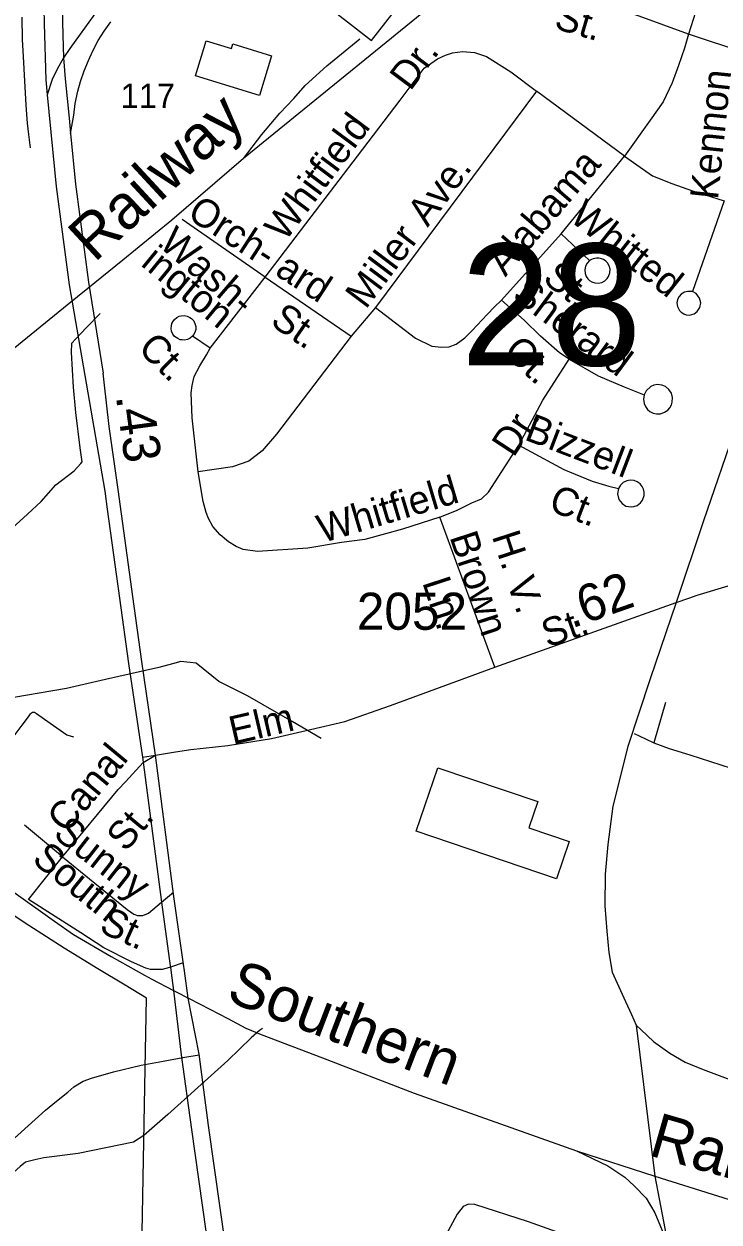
# Model space of a CAD drawing. Extents: x 2206922 to 2357709, y 510027 to 673830.
# Drawn here: x 2293789 to 2296133, y 592281 to 596320 of the extents above; entities that cross this region are included whole.
import ezdxf

# ---------------------------------------------------------------- set-up
doc = ezdxf.new("R2010")
doc.units = 0
for name, color, linetype in [('Exist Boundary Political City Limit New', 7, 'Continuous'), ('Exist Cultural Warehouse Building Footprint', 7, 'Continuous'), ('Exist Hydrographic Misc Water Feature', 7, 'Continuous'), ('Exist Railroad Mainline', 7, 'Continuous'), ('Exist Railroad Mainline Label', 7, 'Continuous'), ('Exist Railroad Siding', 7, 'Continuous'), ('Exist Road Non-System Type 51', 7, 'Continuous'), ('Exist Road Non-System Type 51 Label', 7, 'Continuous'), ('Exist Road Primary NC UnDivided 4 Lane Attributed', 7, 'Continuous'), ('Exist Road Primary US Divided Attributed', 7, 'Continuous'), ('Exist Road Primary US Label', 7, 'Continuous'), ('Exist Road Primary US Mileage Tenths English Label', 7, 'Continuous'), ('Exist Road Secondary Mileage Hundredths English Label', 7, 'Continuous'), ('Exist Road Secondary Structure Standard Bridge Number Label', 7, 'Continuous'), ('Exist Road Secondary Type 51 Attributed', 7, 'Continuous'), ('Exist Road Secondary Type 51 Label', 7, 'Continuous'), ('Exist Road Secondary Type 51 Number Label', 7, 'Continuous'), ('Map Preparation Boundary City Limit Buffer Line', 7, 'Continuous')]:
    doc.layers.add(name, color=color, linetype=linetype)

msp = doc.modelspace()

# ---------------------------------------------------------------- linework, layer by layer
at = {"layer": 'Exist Boundary Political City Limit New'}
msp.add_lwpolyline([(2294167.5, 591138.2), (2294197.5, 592798.4), (2294201.8, 593035.2), (2294130.2, 593079.2), (2294038.5, 593133.8), (2293924, 593204), (2293805.2, 593280.1), (2293698.2, 593350.5)], dxfattribs=at)
at = {"layer": 'Exist Cultural Warehouse Building Footprint'}
for p, q in [((2294642.7, 596512.1), (2294961.3, 596264.2)), ((2294961.3, 596264.2), (2295057.4, 596387.6)), ((2294367.8, 596144.3), (2294403.8, 596262.7)), ((2294403.8, 596262.7), (2294488.4, 596236.9)), ((2294488.4, 596236.9), (2294493, 596252.2)), ((2294493, 596252.2), (2294623.5, 596212.5)), ((2294623.5, 596212.5), (2294582.9, 596078.9)), ((2294582.9, 596078.9), (2294367.8, 596144.3)), ((2295111.9, 593598.3), (2295184.6, 593812.3)), ((2295184.6, 593812.3), (2295521.9, 593697.8)), ((2295521.9, 593697.8), (2295491.9, 593609.4)), ((2295491.9, 593609.4), (2295627.7, 593563.3)), ((2295585, 593437.7), (2295111.9, 593598.3)), ((2295627.7, 593563.3), (2295585, 593437.7))]:
    msp.add_line(p, q, dxfattribs=at)
at = {"layer": 'Exist Hydrographic Misc Water Feature'}
for points in [[(2294791.6, 593911.1), (2294693.2, 593968.1), (2294542.7, 594054.4), (2294446.3, 594103.4), (2294369.8, 594164.8), (2294317.5, 594170.2), (2294289.8, 594162.2), (2294243.5, 594149.7), (2294063.9, 594109.9), (2293932.6, 594079), (2293707.3, 594040.7)], [(2294593.3, 592933.6), (2294583.5, 592925.8), (2294555.6, 592901.2), (2294476, 592824.7), (2294273.6, 592643.1), (2294192.6, 592572.2), (2294158.8, 592549.7), (2293971.4, 592512.2), (2293855.9, 592497.2), (2293825.4, 592490.8), (2293794, 592482.6), (2293775.8, 592468.3), (2293653.1, 592359.4), (2293579.9, 592304.8), (2293557.6, 592288.3), (2293534, 592254.1)]]:
    msp.add_lwpolyline(points, dxfattribs=at)
at = {"layer": 'Exist Railroad Mainline'}
for p, q in [((2295606.5, 596741.8), (2294529.3, 595866.2)), ((2295854.1, 592944.1), (2295916.7, 592435.2)), ((2295652.1, 592520.5), (2295916.7, 592435.2)), ((2295916.7, 592435.2), (2295960.8, 592205.6))]:
    msp.add_line(p, q, dxfattribs=at)
for points in [[(2297078.1, 597552.3), (2296908, 597056.4), (2296582, 596105.4), (2296419.8, 595632.1), (2296080.1, 594641.3), (2295988.2, 594369.4)], [(2294529.3, 595866.2), (2294287.4, 595658), (2294121.8, 595523.4), (2294051.2, 595466)], [(2294051.2, 595466), (2294027.8, 595447), (2294004.5, 595428)], [(2294004.5, 595428), (2293934.2, 595371), (2293162.7, 594743.9), (2293013.8, 594628.6), (2292958.3, 594592.2), (2292880.5, 594553.3), (2292785, 594514.5), (2292693.3, 594491.6), (2292643.5, 594487.2), (2292601.3, 594488.8), (2292551.4, 594494.3), (2292489.2, 594509.7), (2292417, 594539), (2292344.7, 594574.2), (2292286.5, 594609.8), (2292191.8, 594668.5), (2292188, 594670.8)], [(2292188, 594670.8), (2292210.4, 594650.9), (2292337, 594538.2), (2292474.1, 594417.7), (2292601, 594314.9), (2292762.3, 594176.5), (2292923.3, 594044.1), (2293009.8, 593968.6), (2293029.2, 593951.7), (2293086.6, 593901.6), (2293205.5, 593800.8), (2293286, 593737.6), (2293453, 593615.2), (2293600, 593506.7), (2293755, 593392.2), (2293892, 593295.4), (2293956.2, 593250.2), (2294082.9, 593175.4), (2294195.5, 593112.5), (2294220, 593099.7), (2294293.7, 593061.2)], [(2295988.2, 594369.4), (2295901.2, 594111.9), (2295825.4, 593883.4), (2295775.1, 593683), (2295758.5, 593552.8), (2295749.5, 593452.8), (2295748.3, 593346.9), (2295755.2, 593261), (2295761.9, 593189.1), (2295772.6, 593123.3), (2295817.3, 593023.8), (2295837.8, 592980), (2295854.1, 592944.1)], [(2294293.7, 593061.2), (2294318.2, 593048.5), (2294342.6, 593035.7)], [(2294342.6, 593035.7), (2294346.1, 593033.9), (2294416.2, 592998), (2294476.7, 592967.1), (2294536.7, 592933.9), (2294589, 592912.5), (2294795.6, 592834.3), (2295104.5, 592715.3), (2295652.1, 592520.5)], [(2295916.7, 592435.2), (2296436, 592272.2), (2296562.3, 592231.2), (2296581.3, 592226.9)]]:
    msp.add_lwpolyline(points, dxfattribs=at)
at = {"layer": 'Exist Railroad Siding'}
for points in [[(2294529.3, 595866.2), (2294590.6, 595946.7), (2294651.8, 596019.2), (2294699.4, 596067.7), (2294736.9, 596112.1), (2294810.2, 596178.6), (2294921.4, 596269.7)], [(2295854.1, 592944.1), (2295870.1, 592928.4), (2295912.4, 592888.9), (2295966.8, 592849.4), (2296019, 592819.8), (2296079.3, 592794.4), (2296340, 592697)], [(2295652.1, 592520.5), (2295758.4, 592469.6), (2295814.8, 592432.1), (2295847, 592402.4), (2295887.4, 592360.8), (2295916, 592311.3), (2295960.8, 592205.6)]]:
    msp.add_lwpolyline(points, dxfattribs=at)
at = {"layer": 'Exist Road Non-System Type 51'}
for p, q in [((2296182.7, 596773.1), (2296030.6, 596285.4)), ((2296245.5, 596213.7), (2296030.6, 596285.4)), ((2295517.8, 596093.2), (2294974.9, 595364)), ((2295813.7, 595874.1), (2295517.8, 596093.2)), ((2295600.9, 595612.3), (2295813.7, 595874.1)), ((2296150, 595723.4), (2296043.5, 595417.2)), ((2294602.2, 595465.8), (2294321.9, 595660.1)), ((2295399.5, 595387.9), (2295600.9, 595612.3)), ((2295600.9, 595612.3), (2295696.4, 595521.9)), ((2294417.4, 595226.9), (2294602.2, 595465.8)), ((2294602.2, 595465.8), (2294892.8, 595267.4)), ((2294000.2, 595296.2), (2294045.7, 595343.9)), ((2294974.9, 595364), (2294892.8, 595267.4)), ((2294417.4, 595226.9), (2294357.8, 595267.1)), ((2295376.7, 594151), (2295191.8, 594656.7)), ((2295952.2, 594031.9), (2295913.2, 593896.2)), ((2294190.8, 593830), (2294232.8, 593854.9)), ((2294130.9, 593765.1), (2294190.8, 593830)), ((2293919.1, 593511.5), (2293790.3, 593618.3)), ((2294252.3, 593358.4), (2294293, 593392.6)), ((2294326.2, 593154.4), (2294282.9, 593139.6)), ((2294258.3, 592822.8), (2294325, 592834.8)), ((2294325, 592834.8), (2294379.7, 592844.7)), ((2293899.1, 592688.3), (2293936.3, 592718.8))]:
    msp.add_line(p, q, dxfattribs=at)
for points in [[(2296030.6, 596285.4), (2295863.5, 596346.2), (2295718.7, 596394.5), (2295637.7, 596424.1), (2295533.4, 596463)], [(2296030.6, 596285.4), (2296016.1, 596237.6), (2295996.4, 596179.4), (2295974.6, 596121.3), (2295944.5, 596056.9), (2295900.9, 595995.6), (2295813.7, 595874.1)], [(2294602.2, 595465.8), (2294790.1, 595712), (2294913.6, 595874.1), (2295057.9, 596062.1), (2295138.9, 596170.1), (2295183.5, 596202.3), (2295210.5, 596214.8), (2295234.4, 596222), (2295267.6, 596226.2), (2295308.1, 596223.1), (2295348.6, 596209.6), (2295430.6, 596157.6), (2295517.8, 596093.2)], [(2295813.7, 595874.1), (2295909.2, 595807.2), (2295973.5, 595781.9), (2296043.1, 595756.7), (2296150, 595723.4)], [(2295696.4, 595521.9), (2295688.5, 595512.7), (2295682.8, 595502.7), (2295680.6, 595491.1), (2295681.4, 595478.7), (2295684.9, 595468.7), (2295690.6, 595460), (2295696.6, 595454.3), (2295704.4, 595449.8), (2295713.7, 595446.4), (2295725.8, 595445.5), (2295737.6, 595448.1), (2295747.6, 595453.6), (2295755.7, 595461.2), (2295760.2, 595468.3), (2295764.7, 595480.6), (2295765.4, 595492.5), (2295762.4, 595504.6), (2295756.6, 595513.9), (2295751.2, 595519.5), (2295743.1, 595525.5), (2295736.3, 595528.3), (2295728.1, 595530.2), (2295720.2, 595530), (2295709.1, 595528.3), (2295702.5, 595525.2), (2295696.4, 595521.9)], [(2296043.5, 595417.2), (2296028, 595418.1), (2296016.5, 595415.9), (2296005.3, 595409), (2295998.1, 595400.7), (2295992.8, 595390.6), (2295990.9, 595379.4), (2295992.5, 595367.4), (2295999.5, 595353.8), (2296005.3, 595347.4), (2296014.1, 595341.9), (2296022.6, 595338.7), (2296033.6, 595337.9), (2296049.6, 595342.4), (2296059.4, 595350.1), (2296068.5, 595363.4), (2296071.2, 595378.9), (2296067.7, 595395.3), (2296055.6, 595411.4), (2296043.5, 595417.2)], [(2294974.9, 595364), (2295109.8, 595260.2), (2295164.8, 595233.2), (2295197, 595230), (2295223, 595231.1), (2295246.8, 595240.4), (2295275.9, 595261.2), (2295300.8, 595286.1), (2295350.7, 595340.2), (2295375.6, 595366.1), (2295399.5, 595387.9)], [(2295627.8, 595189.5), (2295595.1, 595211.4), (2295531.3, 595267.4), (2295476.3, 595321.5), (2295399.5, 595387.9)], [(2294357.8, 595267.1), (2294349.9, 595260.2), (2294340.5, 595255.7), (2294330.8, 595253.5), (2294322.1, 595254.2), (2294315.4, 595255.2), (2294307.7, 595258.7), (2294296.6, 595265.9), (2294291.1, 595273.3), (2294286.9, 595283.5), (2294285.1, 595292.9), (2294285.9, 595302.1), (2294288.1, 595310), (2294291.3, 595315.7), (2294296.6, 595323.7), (2294304, 595329.9), (2294312.7, 595334.1), (2294319.4, 595336.1), (2294329.1, 595336.8), (2294339, 595334.8), (2294348.2, 595330.4), (2294354.4, 595326.4), (2294361.6, 595318.7), (2294366.5, 595306.3), (2294368, 595299.6), (2294368, 595289.4), (2294366.8, 595283), (2294362, 595272.7), (2294357.8, 595267.1)], [(2293980.3, 594837.4), (2293985.4, 594843), (2293978.4, 594890.9), (2293964.3, 595009.2), (2293955.9, 595095.1), (2293948.8, 595212), (2293950.2, 595243), (2293962.9, 595257.1), (2294000.2, 595296.2)], [(2294892.8, 595267.4), (2294640.6, 594937.1), (2294592.3, 594881), (2294547.1, 594845.2), (2294492.6, 594826.5), (2294375.9, 594809.4)], [(2294375.9, 594809.4), (2294355.6, 594991.7), (2294352.5, 595075.8), (2294355.6, 595100.7), (2294363.4, 595131.4), (2294382.1, 595166.7), (2294404.9, 595204.1), (2294417.4, 595226.9)], [(2295458.1, 594899.7), (2295539.1, 595050.9), (2295627.8, 595189.5)], [(2295627.8, 595189.5), (2295725.9, 595133.4), (2295813.1, 595096.1), (2295880.1, 595069.6)], [(2295880.1, 595069.6), (2295878.1, 595054.3), (2295880.4, 595040.2), (2295885, 595029.6), (2295892.2, 595020.1), (2295900, 595013.2), (2295910.6, 595008), (2295922.1, 595005.4), (2295936.2, 595005.1), (2295949.2, 595010.6), (2295960.7, 595018.1), (2295967.3, 595025.8), (2295972.8, 595035.3), (2295975.4, 595044.5), (2295976.5, 595059.8), (2295972.2, 595074.7), (2295964.2, 595087.4), (2295952.8, 595097.5), (2295939.7, 595102.1), (2295925.6, 595103.8), (2295913.5, 595101.5), (2295903.4, 595097.5), (2295886.9, 595083), (2295880.1, 595069.6)], [(2295191.8, 594656.7), (2295249.4, 594680), (2295299.3, 594705), (2295332, 594719), (2295355.3, 594740.8), (2295458.1, 594899.7)], [(2295458.1, 594899.7), (2295609.2, 594817.2), (2295705, 594777.7), (2295761.8, 594761.1), (2295794.5, 594753.3)], [(2293724.6, 594597.6), (2293800.3, 594667.2), (2293847.3, 594710.2), (2293896.4, 594765.5), (2293957.8, 594812.5), (2293980.3, 594837.4)], [(2295191.8, 594656.7), (2295065.7, 594616.2), (2294938, 594581.9), (2294860.1, 594571), (2294746.5, 594552.3), (2294576.7, 594541.4), (2294528.5, 594547.6), (2294505.1, 594558.5), (2294478.6, 594574.1), (2294450.6, 594597.5), (2294425.7, 594625.5), (2294411.7, 594652), (2294403.9, 594672.3), (2294393, 594709.7), (2294375.9, 594809.4)], [(2295794.5, 594753.3), (2295791.1, 594735.6), (2295795.4, 594716.4), (2295806.1, 594703), (2295819.1, 594693.6), (2295836.8, 594691.5), (2295845.9, 594692.6), (2295856.8, 594696.4), (2295868.1, 594704.7), (2295875.2, 594714), (2295880.4, 594730.4), (2295880.1, 594740.8), (2295878.2, 594751.2), (2295873.5, 594760.5), (2295866.7, 594769.3), (2295857.4, 594775.9), (2295846.7, 594780.3), (2295833.5, 594781.4), (2295822.3, 594779.2), (2295810.2, 594773.4), (2295800.4, 594764.4), (2295794.5, 594753.3)], [(2293668.7, 593793.3), (2293719.2, 593869.7), (2293783.3, 593955.7), (2293803.7, 593984.3), (2293810.5, 593993.9), (2293814.1, 593997.4), (2293817.3, 593999.3), (2293824.1, 593999), (2293831.2, 593994.9), (2293877.3, 593962.5), (2293933.3, 593922.9), (2293956.4, 593916.1)], [(2295846.9, 593927.5), (2295885.1, 593909.9), (2295913.2, 593896.2)], [(2295913.2, 593896.2), (2295965.2, 593877.2), (2296034.8, 593855.5), (2296243.8, 593787.9), (2297066.7, 593509.1)], [(2293919.1, 593511.5), (2294106.7, 593738.9), (2294130.9, 593765.1)], [(2294215.5, 593131.9), (2294199.5, 593136.5), (2294151.2, 593158.2), (2294058.7, 593204.5), (2293980.7, 593255.2), (2293894.4, 593310.1), (2293804, 593367.6), (2293919.1, 593511.5)], [(2293919.1, 593511.5), (2294137.5, 593333.8), (2294159.5, 593318), (2294171.6, 593314.2), (2294189.6, 593314.2), (2294190, 593314.4)], [(2294190, 593314.4), (2294209.4, 593322.4), (2294252.3, 593358.4)], [(2294282.9, 593139.6), (2294279.4, 593138.4), (2294254.6, 593131.9), (2294216.9, 593131.5), (2294215.5, 593131.9)], [(2293936.3, 592718.8), (2293957.3, 592736), (2293988.2, 592755.7), (2294016.4, 592765.6), (2294091, 592786.7), (2294183.9, 592809.3), (2294258.3, 592822.8)], [(2293127.7, 591984.8), (2293453.7, 592278.6), (2293626.9, 592446), (2293861.8, 592657.6), (2293899.1, 592688.3)], [(2295755.8, 591911.9), (2295713.7, 592127.4), (2295703.3, 592165.2), (2295687.1, 592197.2), (2295672.9, 592213), (2295644.8, 592226.6), (2295490.3, 592281.3), (2295310, 592339.5), (2295288, 592341.4), (2295270.1, 592333.1), (2295250.3, 592306.9), (2295157.9, 592136.1), (2295020.5, 591873)]]:
    msp.add_lwpolyline(points, dxfattribs=at)
at = {"layer": 'Exist Road Primary NC UnDivided 4 Lane Attributed'}
for points in [[(2294307.6, 598447.9), (2294198.3, 598169.9), (2294085.3, 597854.8), (2293996.3, 597549.9), (2293933.8, 597264), (2293927.7, 597224.5), (2293894.3, 597003.7), (2293882.8, 596902.9), (2293868.3, 596766.2), (2293859.3, 596539.3), (2293855.2, 596424.3), (2293857.1, 596320), (2293862.7, 596131.6), (2293867.5, 596080.9)], [(2294385.9, 598423.7), (2294279, 598146.4), (2294243.9, 598059.4), (2294203.5, 597948.5), (2294163.1, 597833.7), (2294127.7, 597720.9), (2294113.6, 597679.7), (2294073.9, 597532.1), (2294056, 597466.2), (2294037.7, 597391.1), (2294007.6, 597245.4), (2294001.1, 597204.6), (2293991.2, 597154.7), (2293971.7, 597041.1), (2293965.2, 596998.8), (2293946.9, 596888.2), (2293942.8, 596845.5), (2293934, 596764.3), (2293922.2, 596567.2), (2293920.6, 596520.7), (2293918.7, 596405.2), (2293919.2, 596325.7), (2293920.6, 596242.2), (2293922.7, 596205.9)], [(2293922.7, 596205.9), (2293928.3, 596135), (2293941, 596001.4), (2293945.9, 595950)]]:
    msp.add_lwpolyline(points, dxfattribs=at)
at = {"layer": 'Exist Road Primary US Divided Attributed'}
for points in [[(2295409, 598108.5), (2295362.5, 598043.3), (2295339.2, 598013.2), (2295288.2, 597950.5), (2295239.3, 597891.2), (2295190.2, 597832.2), (2295117.1, 597744.2), (2295064, 597684.4), (2294975.6, 597584.1), (2294932.3, 597534), (2294782.8, 597354.3), (2294678, 597231.6), (2294540.2, 597058.6), (2294463.3, 596951.6), (2294401, 596865.8), (2294291.5, 596716.8), (2294202.3, 596594.4), (2294113.7, 596471.4), (2294022.3, 596346.2), (2293978.4, 596284.7), (2293943.2, 596236.4), (2293922.7, 596205.9)], [(2293945.9, 595950), (2293956.6, 596012.5), (2293962.1, 596051.2), (2293970.6, 596093), (2293979.6, 596125.5), (2293992, 596161.8), (2294006.3, 596196.8), (2294021.2, 596229), (2294039.4, 596263.3), (2294059.7, 596295.7), (2294081.5, 596327)], [(2293922.7, 596205.9), (2293900.5, 596167), (2293884, 596132.7), (2293867.5, 596080.9)], [(2293867.5, 596080.9), (2293897, 595771.9), (2293941.5, 595439.6), (2294061.7, 594744.2), (2294069.9, 594683.7)], [(2293945.9, 595950), (2293962.2, 595779.3), (2294006.4, 595449.5), (2294055.6, 595141.9)], [(2294232.8, 593854.9), (2294186.4, 594170.2), (2294155.5, 594389.8), (2294106.2, 594750.3), (2294076.7, 594962.8), (2294059.1, 595112.1), (2294055.6, 595141.9)], [(2294069.9, 594683.7), (2294111, 594383.6), (2294141.9, 594163.8), (2294188.4, 593848.2)], [(2294188.4, 593848.2), (2294252.3, 593358.4), (2294282.3, 593143.9), (2294282.9, 593139.6), (2294285.5, 593120.9), (2294293.7, 593061.2)], [(2294342.6, 593035.7), (2294330, 593127.1), (2294326.8, 593150.1), (2294294.8, 593378.3), (2294294.8, 593378.4), (2294294.8, 593378.6), (2294232.8, 593854.9)], [(2294293.7, 593061.2), (2294318.8, 592844.3), (2294354.3, 592592.9), (2294415, 592162.5), (2294506.1, 591492.5), (2294563.4, 591097.5), (2294587, 590916.9), (2294730.4, 589897.5), (2294767.6, 589662.4), (2294821.5, 589256.2), (2294836.7, 589149.9), (2294867.5, 588938.3), (2294908.3, 588678.1), (2294939.6, 588436.6)], [(2294951.9, 588690.1), (2294918.3, 588942.1), (2294888.1, 589146.5), (2294872.9, 589256.1), (2294812.2, 589667.9), (2294812.1, 589668.4), (2294812.1, 589668.7), (2294812.1, 589669), (2294783.8, 589905.1), (2294713.6, 590403.8), (2294713.5, 590404), (2294640.2, 590925), (2294639.7, 590928.3), (2294639.7, 590928.5), (2294639.7, 590928.7), (2294612.8, 591142.1), (2294559.4, 591497.7), (2294559.4, 591497.8), (2294559.4, 591497.9), (2294472.3, 592177.7), (2294411.6, 592606.4), (2294379.6, 592846), (2294342.6, 593035.7)]]:
    msp.add_lwpolyline(points, dxfattribs=at)
at = {"layer": 'Exist Road Secondary Type 51 Attributed'}
for points in [[(2293781.5, 596342.2), (2293783.2, 596267.7), (2293785.8, 596210.4), (2293790.2, 596126.9), (2293795.5, 596047.3), (2293797.1, 596014.3), (2293799.9, 595984.9), (2293804, 595947.2), (2293809.6, 595902.2)], [(2295988.2, 594369.4), (2296031.7, 594384.3), (2296058.8, 594393.5), (2296291, 594463.2), (2296424.5, 594493.7), (2296504.3, 594502.4), (2296571.1, 594505.3), (2296630.6, 594502.4), (2296700.2, 594493.7), (2296769.9, 594479.1), (2296887.5, 594441.4), (2297003.1, 594395.5), (2297065.8, 594369.1), (2297189.3, 594316.5), (2297344.9, 594258.4)], [(2294232.8, 593854.9), (2294299.8, 593865.3), (2294351.4, 593873.3), (2294476.6, 593887.4), (2294623.8, 593910.2), (2294755.4, 593941.3), (2294871.1, 593968.3), (2295024.5, 594021.8), (2295376.7, 594151), (2295988.2, 594369.4)], [(2294188.4, 593848.2), (2294232.8, 593854.9)]]:
    msp.add_lwpolyline(points, dxfattribs=at)
at = {"layer": 'Map Preparation Boundary City Limit Buffer Line'}
msp.add_lwpolyline([(2294167.5, 591138.2), (2294197.5, 592798.4), (2294201.8, 593035.2), (2294130.2, 593079.2), (2294038.5, 593133.8), (2293924, 593204), (2293805.2, 593280.1), (2293698.2, 593350.5)], dxfattribs=at)

# ---------------------------------------------------------------- texts
at = {"layer": 'Exist Railroad Mainline Label'}
for s, rotation, p in [('Railway', 42.766, (2294026.6, 595512.7)), ('Southern', 339.0976, (2294466, 593028.5)), ('Railway', 344.0404, (2295891.2, 592506.6))]:
    msp.add_text(s, height=150, rotation=rotation, dxfattribs=at).set_placement(p)
at = {"layer": 'Exist Road Non-System Type 51 Label'}
for s, rotation, p in [('St.', 343.5172, (2295573.1, 596305.5)), ('Dr.', 53.317, (2295091.8, 596090.7)), ('Kennon', 84.09, (2296129.3, 595725.1)), ('Whitfield', 53.317, (2294669.5, 595582.4)), ('Alabama', 49.3306, (2295412.5, 595464.6)), ('Ave.', 53.0218, (2295150.3, 595631.9)), ('Orch- ard', 327.1195, (2294335.1, 595667.5)), ('Whitted', 321.6524, (2295624.8, 595659.4)), ('Wash-', 319.3347, (2294240.1, 595571.4)), ('Miller', 53.0218, (2294941.6, 595354.8)), ('ington', 320.6622, (2294179.4, 595507.2)), ('St.', 321.6524, (2295534.5, 595453.3)), ('Sherard', 323.4927, (2295430.9, 595395.3)), ('St.', 325.2919, (2294615.6, 595307.7)), ('Ct.', 315.5179, (2294169.4, 595221.4)), ('Ct.', 317.3409, (2295401.4, 595208.3)), ('Dr.', 56.7901, (2295440.1, 594855.3)), ('Bizzell', 339.0486, (2295472.9, 594919.3)), ('Whitfield', 16.6265, (2294795.1, 594569)), ('Ct.', 339.0486, (2295554.1, 594681.1)), ('Brown', 288.0676, (2295223.6, 594590.8)), ('H. V.', 288.0676, (2295366.4, 594593)), ('Ln.', 288.0676, (2295131.5, 594437.3)), ('Canal', 50.2752, (2293932.4, 593586.8)), ('Sunny', 321.9124, (2293883.5, 593581.5)), ('St.', 50.2752, (2294132.6, 593525.1)), ('South', 320.9423, (2293812, 593496.5)), ('St.', 335.7284, (2294038.6, 593260.1))]:
    msp.add_text(s, height=95, rotation=rotation, dxfattribs=at).set_placement(p)
at = {"layer": 'Exist Road Primary US Label'}
msp.add_text('117', height=82.02, dxfattribs=at).set_placement((2294115, 596036.7))
at = {"layer": 'Exist Road Primary US Mileage Tenths English Label'}
msp.add_text('.43', height=125, rotation=277.7804, dxfattribs=at).set_placement((2294098.5, 595064.9))
at = {"layer": 'Exist Road Secondary Mileage Hundredths English Label'}
msp.add_text('.62', height=125, rotation=19.3207, dxfattribs=at).set_placement((2295635.9, 594281.3))
at = {"layer": 'Exist Road Secondary Structure Standard Bridge Number Label'}
msp.add_text('28', height=410.1, dxfattribs=at).set_placement((2295261.8, 595168.4))
at = {"layer": 'Exist Road Secondary Type 51 Label'}
for s, rotation, p in [('St.', 19.2733, (2295554.6, 594216.1)), ('Elm', 13.1348, (2294493.2, 593889.5))]:
    msp.add_text(s, height=95, rotation=rotation, dxfattribs=at).set_placement(p)
at = {"layer": 'Exist Road Secondary Type 51 Number Label'}
msp.add_text('2052', height=125, dxfattribs=at).set_placement((2294911.6, 594277.2))

doc.saveas('drawing.dxf')
